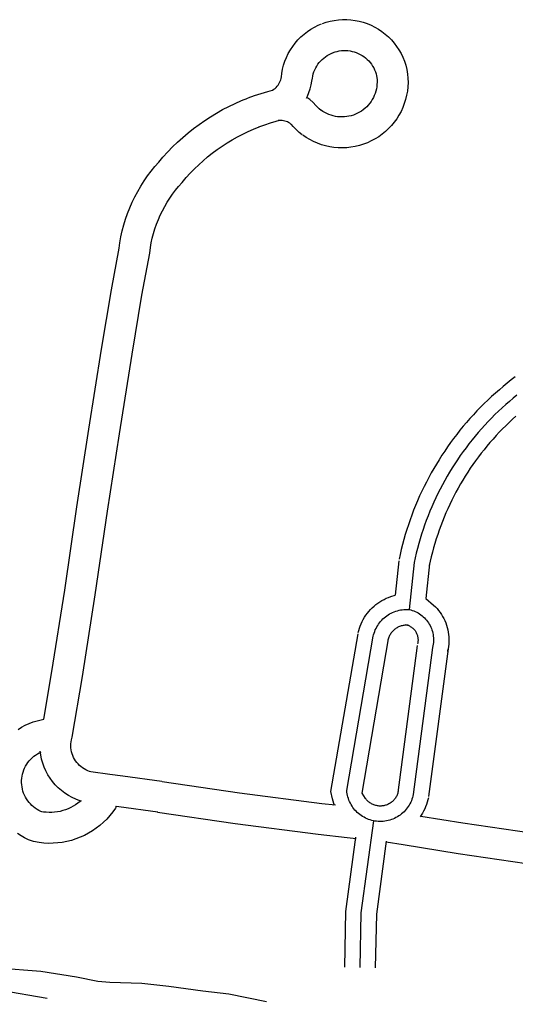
# Model space of a CAD drawing. Extents: x 3297735 to 3335592, y 670436 to 695807.
# Drawn here: x 3321954 to 3322435, y 686583 to 687533 of the extents above; entities that cross this region are included whole.
import ezdxf

# ---------------------------------------------------------------- set-up
doc = ezdxf.new("R2010")
doc.units = 0
doc.layers.add('V-ROAD-CNTR', color=7, linetype='Continuous')
doc.layers.add('V-TOPO-SHOR', color=7, linetype='Continuous')

msp = doc.modelspace()

# ---------------------------------------------------------------- linework, layer by layer
at = {"layer": 'V-ROAD-CNTR'}
for points in [[(3322176.11, 687457.03), (3322182.23, 687459.27), (3322188.65, 687461.39), (3322195.14, 687463.3), (3322199.65, 687464.48), (3322199.82, 687464.57), (3322201.03, 687465.37), (3322202.16, 687466.26), (3322203.23, 687467.24), (3322204.2, 687468.31), (3322205.09, 687469.44), (3322205.88, 687470.65), (3322206.57, 687471.92), (3322207.16, 687473.25), (3322207.64, 687474.61), (3322208, 687476.01), (3322208.29, 687477.65), (3322208.67, 687480.81), (3322209.44, 687484.81), (3322210.45, 687488.75), (3322211.73, 687492.61), (3322213.26, 687496.38), (3322215.03, 687500.05), (3322217.05, 687503.59), (3322219.28, 687506.98), (3322221.74, 687510.22), (3322224.41, 687513.3), (3322227.27, 687516.19), (3322230.31, 687518.88), (3322233.53, 687521.38), (3322236.9, 687523.65), (3322240.42, 687525.7), (3322244.06, 687527.51), (3322247.36, 687528.89)], [(3322248.29, 687529.24), (3322251.67, 687530.39), (3322255.6, 687531.45), (3322259.58, 687532.25), (3322263.61, 687532.79), (3322267.68, 687533.06), (3322271.74, 687533.06), (3322275.8, 687532.8), (3322279.84, 687532.26), (3322283.83, 687531.47), (3322287.75, 687530.41), (3322291.6, 687529.1), (3322295.36, 687527.53), (3322299.01, 687525.72), (3322302.52, 687523.68), (3322305.9, 687521.41), (3322309.12, 687518.92), (3322312.17, 687516.23), (3322315.03, 687513.34), (3322317.7, 687510.26), (3322320.16, 687507.03), (3322322.4, 687503.63), (3322324.41, 687500.1), (3322326.19, 687496.43), (3322327.72, 687492.66), (3322329.01, 687488.8), (3322330.1, 687484.57), (3322330.76, 687480.16), (3322331.1, 687476.04), (3322331.19, 687471.9), (3322331, 687467.76), (3322330.54, 687463.64), (3322329.82, 687459.56), (3322328.84, 687455.54), (3322327.6, 687451.59), (3322326.11, 687447.72), (3322324.38, 687443.97), (3322322.4, 687440.33), (3322320.2, 687436.82), (3322317.77, 687433.47), (3322315.13, 687430.27), (3322312.3, 687427.26), (3322309.27, 687424.43), (3322306.07, 687421.81), (3322302.71, 687419.39), (3322299.19, 687417.2), (3322295.54, 687415.24), (3322291.78, 687413.52), (3322287.91, 687412.04), (3322283.95, 687410.82), (3322279.93, 687409.85), (3322275.84, 687409.15), (3322271.72, 687408.71), (3322267.59, 687408.53), (3322263.45, 687408.63), (3322259.32, 687408.99), (3322255.23, 687409.61), (3322251.19, 687410.5), (3322247.2, 687411.65), (3322243.31, 687413.05), (3322239.51, 687414.7), (3322235.83, 687416.59), (3322232.27, 687418.72), (3322229.26, 687420.79)], [(3322232.51, 687456.83), (3322233.5, 687458.64), (3322235.08, 687462.19), (3322236.36, 687465.86), (3322237.34, 687469.63), (3322237.97, 687473.24), (3322238.33, 687476.19), (3322238.72, 687478.24), (3322239.25, 687480.27), (3322239.91, 687482.26), (3322240.69, 687484.2), (3322241.6, 687486.08), (3322242.64, 687487.9), (3322243.79, 687489.65), (3322245.05, 687491.32), (3322246.42, 687492.89), (3322247.9, 687494.38), (3322249.46, 687495.77), (3322251.12, 687497.05), (3322252.85, 687498.22), (3322254.66, 687499.27), (3322256.54, 687500.21), (3322258.92, 687501.2)], [(3322257.99, 687500.85), (3322260.44, 687501.69), (3322262.46, 687502.23), (3322264.52, 687502.65), (3322266.59, 687502.92), (3322268.68, 687503.06), (3322270.77, 687503.06), (3322272.86, 687502.93), (3322274.93, 687502.65), (3322276.98, 687502.24), (3322279.01, 687501.7), (3322280.98, 687501.02), (3322282.92, 687500.22), (3322284.79, 687499.29), (3322286.6, 687498.23), (3322288.34, 687497.07), (3322289.99, 687495.79), (3322291.56, 687494.4), (3322293.03, 687492.92), (3322294.4, 687491.34), (3322295.67, 687489.67), (3322296.82, 687487.93), (3322297.86, 687486.11), (3322298.77, 687484.23), (3322299.56, 687482.29), (3322300.22, 687480.3), (3322300.67, 687478.57), (3322300.95, 687476.7), (3322301.13, 687474.5), (3322301.17, 687472.29), (3322301.07, 687470.09), (3322300.83, 687467.9), (3322300.44, 687465.73), (3322299.92, 687463.59), (3322299.26, 687461.48), (3322298.47, 687459.42), (3322297.54, 687457.42), (3322296.49, 687455.48), (3322295.32, 687453.61), (3322294.03, 687451.83), (3322292.63, 687450.13), (3322291.11, 687448.52), (3322289.5, 687447.02), (3322287.79, 687445.62), (3322286, 687444.33), (3322284.13, 687443.17), (3322282.19, 687442.12), (3322280.18, 687441.2), (3322278.12, 687440.42), (3322276.01, 687439.76), (3322273.87, 687439.25), (3322271.7, 687438.88), (3322269.51, 687438.64), (3322267.3, 687438.55), (3322265.1, 687438.6), (3322262.9, 687438.79), (3322260.72, 687439.13), (3322258.56, 687439.6), (3322256.45, 687440.21), (3322254.37, 687440.96), (3322252.35, 687441.83), (3322250.39, 687442.84), (3322248.49, 687443.97), (3322246.28, 687445.49)], [(3321977.7, 686854.1), (3321985.63, 686900.4), (3321998.08, 686979.36), (3322009.93, 687060.28), (3322021.56, 687135.54), (3322033.76, 687213.27), (3322043.48, 687270.76), (3322050.87, 687311.18), (3322051.6, 687316.41), (3322052.63, 687322.22), (3322053.89, 687327.99), (3322055.38, 687333.7), (3322057.09, 687339.35), (3322059.01, 687344.93), (3322061.16, 687350.43), (3322063.51, 687355.84), (3322066.08, 687361.15), (3322068.85, 687366.36), (3322071.83, 687371.46), (3322075, 687376.44), (3322078.36, 687381.29), (3322081.91, 687386), (3322085.64, 687390.57), (3322089.27, 687394.68), (3322093.41, 687399.54), (3322097.96, 687404.55), (3322102.67, 687409.4), (3322107.53, 687414.11), (3322112.54, 687418.64), (3322117.7, 687423.03), (3322122.99, 687427.24), (3322128.41, 687431.28), (3322133.96, 687435.14), (3322139.64, 687438.83), (3322145.43, 687442.33), (3322151.32, 687445.64), (3322157.32, 687448.76), (3322163.42, 687451.68), (3322169.61, 687454.41), (3322175.66, 687456.85)], [(3322247.05, 687444.93), (3322244.94, 687446.59), (3322243.3, 687448.06), (3322241.76, 687449.63), (3322239.22, 687452.6), (3322235.91, 687455.39), (3322233.03, 687457.45)], [(3322186.43, 687428.86), (3322192.1, 687430.93), (3322197.61, 687432.75), (3322203.17, 687434.4), (3322206.55, 687435.28)], [(3322228.49, 687421.36), (3322225.61, 687423.63), (3322222.53, 687426.39), (3322219.63, 687429.36), (3322218.04, 687431.21), (3322217.51, 687431.66), (3322216.43, 687432.43), (3322215.29, 687433.12), (3322214.1, 687433.71), (3322212.88, 687434.2), (3322211.61, 687434.59), (3322210.31, 687434.89), (3322209, 687435.08), (3322206.88, 687435.22), (3322205.43, 687435.35)], [(3322041.88, 686800.43), (3322023.55, 686803), (3322022.24, 686803.39), (3322020.43, 686804.07), (3322018.68, 686804.87), (3322016.99, 686805.8), (3322015.38, 686806.85), (3322013.84, 686808.01), (3322012.39, 686809.28), (3322011.04, 686810.65), (3322009.78, 686812.12), (3322008.64, 686813.67), (3322007.61, 686815.3), (3322006.7, 686817), (3322005.92, 686818.76), (3322005.27, 686820.57), (3322004.74, 686822.44), (3322004.36, 686824.32), (3322004.11, 686826.24), (3322004, 686828.15), (3322004.03, 686830.08), (3322004.19, 686832.01), (3322004.5, 686833.91), (3322005.17, 686836.76), (3322015.24, 686895.53), (3322027.74, 686974.85), (3322039.6, 687055.81), (3322051.2, 687130.93), (3322063.37, 687208.44), (3322073.02, 687265.57), (3322080.5, 687306.43), (3322081.23, 687311.73), (3322082.06, 687316.38), (3322083.07, 687321.01), (3322084.26, 687325.58), (3322085.63, 687330.11), (3322087.18, 687334.58), (3322088.9, 687338.98), (3322090.78, 687343.32), (3322092.84, 687347.57), (3322095.06, 687351.75), (3322097.45, 687355.84), (3322099.98, 687359.82), (3322102.68, 687363.71), (3322105.53, 687367.49), (3322108.51, 687371.15), (3322111.93, 687375.02), (3322115.93, 687379.72), (3322119.83, 687384.01), (3322123.87, 687388.17), (3322128.04, 687392.2), (3322132.34, 687396.1), (3322136.76, 687399.86), (3322141.29, 687403.47), (3322145.95, 687406.93), (3322150.71, 687410.24), (3322155.57, 687413.4), (3322160.54, 687416.4), (3322165.59, 687419.24), (3322170.74, 687421.92), (3322175.97, 687424.43), (3322181.27, 687426.77), (3322186.88, 687429.03)], [(3322435.3, 687186.27), (3322431.42, 687183.32), (3322427.49, 687180.23), (3322423.61, 687177.08), (3322419.79, 687173.86), (3322416.02, 687170.58), (3322412.31, 687167.23), (3322408.65, 687163.83), (3322405.05, 687160.35), (3322401.51, 687156.83), (3322398.03, 687153.24), (3322394.62, 687149.59), (3322391.26, 687145.89), (3322387.97, 687142.13), (3322384.74, 687138.31), (3322381.57, 687134.44), (3322378.48, 687130.52), (3322375.44, 687126.55), (3322372.48, 687122.52), (3322369.58, 687118.45), (3322366.76, 687114.33), (3322364, 687110.16), (3322361.31, 687105.95), (3322358.7, 687101.69), (3322356.15, 687097.39), (3322353.68, 687093.04), (3322351.29, 687088.65), (3322348.96, 687084.23), (3322346.72, 687079.76), (3322344.55, 687075.26), (3322342.45, 687070.73), (3322340.43, 687066.15), (3322338.49, 687061.55), (3322336.63, 687056.91), (3322334.84, 687052.24), (3322333.13, 687047.55), (3322331.51, 687042.82), (3322329.96, 687038.07), (3322328.49, 687033.29), (3322327.11, 687028.49), (3322325.8, 687023.66), (3322324.58, 687018.81), (3322323.44, 687013.95), (3322322.47, 687009.48)], [(3322436.85, 687168.52), (3322433.17, 687165.52), (3322429.54, 687162.47), (3322425.97, 687159.35), (3322422.44, 687156.17), (3322418.97, 687152.94), (3322415.55, 687149.65), (3322412.2, 687146.29), (3322408.89, 687142.89), (3322405.65, 687139.43), (3322402.46, 687135.91), (3322399.34, 687132.34), (3322396.27, 687128.72), (3322393.27, 687125.04), (3322390.32, 687121.32), (3322387.45, 687117.55), (3322384.63, 687113.73), (3322381.88, 687109.86), (3322379.2, 687105.95), (3322376.58, 687101.99), (3322374.03, 687097.99), (3322371.55, 687093.95), (3322369.13, 687089.86), (3322366.79, 687085.74), (3322364.51, 687081.57), (3322362.31, 687077.37), (3322360.17, 687073.13), (3322358.11, 687068.86), (3322356.12, 687064.55), (3322354.2, 687060.21), (3322352.36, 687055.84), (3322350.59, 687051.44), (3322348.9, 687047), (3322347.28, 687042.54), (3322345.73, 687038.06), (3322344.26, 687033.54), (3322342.87, 687029.01), (3322341.56, 687024.45), (3322340.32, 687019.87), (3322339.16, 687015.27), (3322338.07, 687010.65), (3322337.13, 687006.3)], [(3322435.91, 687148.12), (3322432.58, 687145.12), (3322429.29, 687142.05), (3322426.06, 687138.94), (3322422.88, 687135.76), (3322419.75, 687132.54), (3322416.68, 687129.26), (3322413.66, 687125.93), (3322410.7, 687122.55), (3322407.8, 687119.12), (3322404.96, 687115.65), (3322402.17, 687112.12), (3322399.45, 687108.55), (3322396.78, 687104.93), (3322394.18, 687101.27), (3322391.64, 687097.57), (3322389.16, 687093.82), (3322386.74, 687090.03), (3322384.39, 687086.21), (3322382.11, 687082.34), (3322379.89, 687078.43), (3322377.73, 687074.49), (3322375.65, 687070.51), (3322373.63, 687066.5), (3322371.67, 687062.45), (3322369.79, 687058.38), (3322367.98, 687054.27), (3322366.23, 687050.13), (3322364.56, 687045.96), (3322362.95, 687041.76), (3322361.42, 687037.54), (3322359.96, 687033.29), (3322358.57, 687029.02), (3322357.25, 687024.73), (3322356, 687020.41), (3322354.83, 687016.07), (3322353.73, 687011.72), (3322352.7, 687007.34), (3322351.78, 687003.11)], [(3322322.21, 687007.86), (3322318.69, 686974.41)], [(3322337.13, 687006.3), (3322332.32, 686960.54)], [(3322352.04, 687004.73), (3322348.51, 686971.07)], [(3322282.88, 686938.06), (3322283.35, 686940), (3322284.03, 686942.27), (3322284.81, 686944.5), (3322285.7, 686946.69), (3322286.7, 686948.84), (3322287.8, 686950.93), (3322289.01, 686952.97), (3322290.31, 686954.94), (3322291.71, 686956.85), (3322293.2, 686958.69), (3322294.78, 686960.45), (3322296.44, 686962.14), (3322298.18, 686963.73), (3322300.01, 686965.25), (3322301.9, 686966.67), (3322303.86, 686967.99), (3322305.88, 686969.22), (3322307.96, 686970.35), (3322310.09, 686971.38), (3322312.28, 686972.3), (3322314.5, 686973.11), (3322318.69, 686974.41)], [(3322348.51, 686971.07), (3322356.02, 686964.63), (3322357.7, 686963.03), (3322359.3, 686961.35), (3322360.81, 686959.58), (3322362.23, 686957.74), (3322363.55, 686955.82), (3322364.78, 686953.84), (3322365.89, 686951.8), (3322366.9, 686949.71), (3322367.8, 686947.57), (3322368.59, 686945.38), (3322369.27, 686943.16), (3322369.83, 686940.9), (3322370.28, 686938.61), (3322370.6, 686936.31), (3322370.81, 686934), (3322370.89, 686931.68), (3322370.86, 686929.35), (3322370.71, 686927.02), (3322370.44, 686924.72), (3322370.05, 686922.43), (3322369.57, 686920.31), (3322369.45, 686919.83)], [(3322297.45, 686934.5), (3322297.84, 686936.08), (3322298.3, 686937.64), (3322298.84, 686939.18), (3322299.46, 686940.69), (3322300.14, 686942.17), (3322300.9, 686943.61), (3322301.73, 686945.02), (3322302.63, 686946.38), (3322303.59, 686947.69), (3322304.62, 686948.96), (3322305.71, 686950.17), (3322306.85, 686951.33), (3322308.05, 686952.43), (3322309.31, 686953.47), (3322310.61, 686954.45), (3322311.96, 686955.37), (3322313.35, 686956.21), (3322314.79, 686956.99), (3322316.26, 686957.7), (3322317.76, 686958.33), (3322319.29, 686958.89), (3322320.85, 686959.37), (3322322.43, 686959.78), (3322324.02, 686960.1), (3322325.63, 686960.35), (3322327.26, 686960.52), (3322328.88, 686960.61), (3322330.51, 686960.62), (3322332.14, 686960.55), (3322332.32, 686960.54)], [(3322332.32, 686960.54), (3322333.83, 686960.16), (3322335.31, 686959.71), (3322336.77, 686959.18), (3322338.2, 686958.58), (3322339.6, 686957.9), (3322340.96, 686957.16), (3322342.28, 686956.34), (3322343.55, 686955.46), (3322344.78, 686954.51), (3322345.96, 686953.5), (3322347.08, 686952.43), (3322348.15, 686951.3), (3322349.16, 686950.12), (3322350.11, 686948.89), (3322350.99, 686947.62), (3322351.81, 686946.29), (3322352.55, 686944.93), (3322353.23, 686943.54), (3322353.83, 686942.11), (3322354.36, 686940.65), (3322354.81, 686939.16), (3322355.18, 686937.66), (3322355.48, 686936.13), (3322355.69, 686934.59), (3322355.83, 686933.05), (3322355.89, 686931.5), (3322355.87, 686929.95), (3322355.77, 686928.4), (3322355.59, 686926.86), (3322355.33, 686925.33), (3322354.99, 686923.81), (3322354.92, 686923.57)], [(3322312.02, 686930.94), (3322312.32, 686932.16), (3322312.58, 686933.02), (3322312.87, 686933.87), (3322313.21, 686934.69), (3322313.59, 686935.5), (3322314, 686936.29), (3322314.46, 686937.06), (3322314.95, 686937.81), (3322315.48, 686938.53), (3322316.04, 686939.23), (3322316.64, 686939.89), (3322317.26, 686940.52), (3322317.92, 686941.13), (3322318.61, 686941.7), (3322319.32, 686942.24), (3322320.07, 686942.74), (3322320.83, 686943.2), (3322321.61, 686943.63), (3322322.42, 686944.02), (3322323.24, 686944.36), (3322324.08, 686944.67), (3322324.94, 686944.93), (3322325.81, 686945.16), (3322326.68, 686945.34), (3322327.56, 686945.47), (3322328.45, 686945.57), (3322329.34, 686945.62), (3322330.24, 686945.62), (3322331.28, 686945.58), (3322331.23, 686945.58)], [(3322328.69, 686945.99), (3322329.82, 686945.71), (3322330.56, 686945.48), (3322331.29, 686945.21), (3322332.01, 686944.91), (3322332.71, 686944.57), (3322333.39, 686944.2), (3322334.06, 686943.79), (3322334.7, 686943.34), (3322335.31, 686942.87), (3322335.9, 686942.36), (3322336.47, 686941.82), (3322337.01, 686941.26), (3322337.51, 686940.66), (3322337.99, 686940.05), (3322338.43, 686939.41), (3322338.83, 686938.75), (3322339.21, 686938.06), (3322339.55, 686937.36), (3322339.85, 686936.64), (3322340.12, 686935.91), (3322340.34, 686935.17), (3322340.53, 686934.41), (3322340.68, 686933.65), (3322340.79, 686932.88), (3322340.86, 686932.1), (3322340.89, 686931.32), (3322340.88, 686930.54), (3322340.83, 686929.77), (3322340.73, 686928.99), (3322340.6, 686928.22), (3322340.4, 686927.32), (3322340.4, 686927.3)], [(3322256.42, 686783.95), (3322282.67, 686937.03)], [(3322271.77, 686784.74), (3322297.45, 686934.5)], [(3322286.55, 686782.18), (3322312.23, 686931.96)], [(3322340.05, 686925.51), (3322321.44, 686783.02)], [(3322354.92, 686923.57), (3322336.31, 686781.08)], [(3322370.05, 686922.43), (3322351.19, 686779.14)], [(3321952.8, 686844.01), (3321956.23, 686846.21), (3321959.8, 686848.18), (3321963.5, 686849.9), (3321967.29, 686851.37), (3321971.19, 686852.6), (3321975.15, 686853.56), (3321977.84, 686854.02)], [(3322014.36, 686774.43), (3322012.72, 686774.92), (3322008.89, 686776.36), (3322005.17, 686778.07), (3322001.58, 686780.04), (3321998.15, 686782.27), (3321994.88, 686784.74), (3321991.8, 686787.44), (3321988.93, 686790.35), (3321986.28, 686793.45), (3321983.84, 686796.75), (3321981.66, 686800.22), (3321979.73, 686803.82), (3321978.07, 686807.57), (3321976.68, 686811.42), (3321975.57, 686815.35), (3321974.75, 686819.36), (3321974.26, 686823.12)], [(3322014.08, 686775.05), (3322013.07, 686774.16), (3322010.92, 686772.48), (3322008.68, 686770.93), (3322006.34, 686769.52), (3322003.93, 686768.25), (3322001.45, 686767.12), (3321998.91, 686766.15), (3321996.3, 686765.32), (3321993.66, 686764.65), (3321990.98, 686764.14), (3321988.28, 686763.8), (3321985.56, 686763.61), (3321982.83, 686763.58), (3321980.11, 686763.71), (3321977.4, 686764.01), (3321975.86, 686764.27), (3321974.96, 686764.63), (3321973.08, 686765.53), (3321971.27, 686766.56), (3321969.52, 686767.7), (3321967.86, 686768.96), (3321966.29, 686770.32), (3321964.8, 686771.79), (3321963.42, 686773.35), (3321962.14, 686775), (3321960.98, 686776.74), (3321959.93, 686778.54), (3321959.01, 686780.41), (3321958.21, 686782.33), (3321957.54, 686784.31), (3321957.01, 686786.33), (3321956.61, 686788.38), (3321956.34, 686790.44), (3321956.22, 686792.53), (3321956.23, 686794.61), (3321956.38, 686796.69), (3321956.67, 686798.76), (3321957.09, 686800.8), (3321957.65, 686802.81), (3321958.34, 686804.78), (3321959.16, 686806.69), (3321960.1, 686808.55), (3321961.17, 686810.35), (3321962.35, 686812.06), (3321963.65, 686813.7), (3321965.05, 686815.25), (3321966.55, 686816.7), (3321968.14, 686818.04), (3321969.81, 686819.28), (3321971.57, 686820.41), (3321973.4, 686821.41), (3321975.08, 686822.2)], [(3322092.37, 686793.62), (3322054.53, 686798.66), (3322041.88, 686800.43)], [(3322092.56, 686793.6), (3322167.62, 686782.61), (3322247.69, 686772.3), (3322260.76, 686770.83)], [(3322259.85, 686770.26), (3322259.11, 686772.32), (3322258.42, 686774.57), (3322257.84, 686776.86), (3322256.42, 686783.95)], [(3322336.31, 686781.08), (3322335.96, 686779.5), (3322335.53, 686777.94), (3322335.02, 686776.41), (3322334.44, 686774.9), (3322333.79, 686773.43), (3322333.06, 686771.98), (3322332.26, 686770.58), (3322331.39, 686769.22), (3322330.46, 686767.9), (3322329.46, 686766.63), (3322328.4, 686765.41), (3322327.28, 686764.24), (3322326.11, 686763.13), (3322324.88, 686762.08), (3322323.6, 686761.09), (3322322.28, 686760.17), (3322320.91, 686759.31), (3322319.49, 686758.53), (3322318.05, 686757.81), (3322316.56, 686757.17), (3322315.05, 686756.6), (3322313.51, 686756.1), (3322311.95, 686755.68), (3322310.37, 686755.34), (3322308.78, 686755.08), (3322307.17, 686754.9), (3322305.56, 686754.8), (3322303.95, 686754.77), (3322302.33, 686754.83), (3322300.72, 686754.97), (3322299.12, 686755.19), (3322297.53, 686755.48), (3322295.96, 686755.86), (3322294.41, 686756.31), (3322292.88, 686756.83), (3322291.38, 686757.44), (3322289.92, 686758.11), (3322288.48, 686758.86), (3322287.09, 686759.68), (3322285.74, 686760.56), (3322284.43, 686761.51), (3322283.18, 686762.53), (3322281.97, 686763.61), (3322280.82, 686764.74), (3322279.73, 686765.93), (3322278.69, 686767.17), (3322277.72, 686768.46), (3322276.82, 686769.8), (3322275.98, 686771.18), (3322275.21, 686772.6), (3322274.51, 686774.06), (3322273.89, 686775.55), (3322273.34, 686777.07), (3322272.87, 686778.62), (3322272.47, 686780.18), (3322272.15, 686781.77), (3322271.91, 686783.36), (3322271.77, 686784.74)], [(3322321.68, 686784.36), (3322321.4, 686783.14), (3322321.17, 686782.29), (3322320.9, 686781.46), (3322320.58, 686780.65), (3322320.23, 686779.85), (3322319.84, 686779.08), (3322319.41, 686778.32), (3322318.94, 686777.58), (3322318.43, 686776.87), (3322317.89, 686776.18), (3322317.32, 686775.52), (3322316.72, 686774.89), (3322316.08, 686774.29), (3322315.42, 686773.73), (3322314.73, 686773.19), (3322314.01, 686772.69), (3322313.27, 686772.23), (3322312.51, 686771.81), (3322311.73, 686771.42), (3322310.93, 686771.07), (3322310.11, 686770.76), (3322309.27, 686770.49), (3322308.43, 686770.27), (3322307.58, 686770.09), (3322306.72, 686769.94), (3322305.85, 686769.85), (3322304.98, 686769.79), (3322304.1, 686769.78), (3322303.24, 686769.81), (3322302.37, 686769.88), (3322301.5, 686770), (3322300.64, 686770.16), (3322299.79, 686770.36), (3322298.96, 686770.61), (3322298.13, 686770.89), (3322297.32, 686771.22), (3322296.53, 686771.58), (3322295.75, 686771.99), (3322295, 686772.43), (3322294.27, 686772.91), (3322293.56, 686773.42), (3322292.89, 686773.97), (3322292.23, 686774.55), (3322291.61, 686775.16), (3322291.02, 686775.81), (3322290.46, 686776.48), (3322289.94, 686777.17), (3322286.55, 686782.18)], [(3322350.95, 686777.8), (3322350.52, 686775.86), (3322349.89, 686773.6), (3322349.15, 686771.36), (3322348.3, 686769.15), (3322347.34, 686767), (3322346.28, 686764.89), (3322345.11, 686762.84), (3322343.85, 686760.85), (3322342.83, 686759.42)], [(3322048.36, 686769.65), (3322047.21, 686767.78), (3322044.62, 686764.09), (3322041.82, 686760.57), (3322038.82, 686757.21), (3322035.61, 686754.03), (3322032.23, 686751.06), (3322028.68, 686748.28), (3322024.97, 686745.73), (3322021.12, 686743.4), (3322017.13, 686741.29), (3322013.02, 686739.43), (3322008.81, 686737.82), (3322004.52, 686736.46), (3322000.15, 686735.35), (3321995.72, 686734.51), (3321991.25, 686733.93), (3321986.76, 686733.62), (3321982.25, 686733.57), (3321977.75, 686733.79), (3321973.27, 686734.28), (3321967.68, 686735.22), (3321962.86, 686737.16), (3321959.18, 686738.93), (3321955.64, 686740.93), (3321952.23, 686743.17)], [(3322088.41, 686763.89), (3322050.47, 686768.94), (3322047.46, 686769.36)], [(3322088.22, 686763.91), (3322163.53, 686752.89), (3322244.1, 686742.51), (3322272.12, 686739.38), (3322280.79, 686738.41)], [(3322343.58, 686759.99), (3322384.28, 686753.4), (3322463.99, 686741.84), (3322536.75, 686730.2), (3322611.22, 686719.51), (3322691.2, 686707.95), (3322747.58, 686700.24)], [(3322297.69, 686755.45), (3322285.5, 686666.14), (3322284.4, 686613.07)], [(3322280.37, 686739.43), (3322270.52, 686667.31), (3322269.4, 686613.38)], [(3322310.12, 686735.58), (3322300.48, 686664.97), (3322299.4, 686612.75)], [(3322309.86, 686735.07), (3322326.61, 686732.35), (3322379.73, 686723.74), (3322459.47, 686712.18), (3322532.25, 686700.54), (3322606.94, 686689.81), (3322687.02, 686678.25), (3322757.24, 686668.64), (3322838.26, 686656.55), (3322924.03, 686644.75), (3322998.96, 686633.43)]]:
    msp.add_lwpolyline(points, dxfattribs=at)
at = {"layer": 'V-TOPO-SHOR'}
for points in [[(3321981.05, 686583.01), (3321935.98, 686590.7), (3321883.1, 686596.62), (3321838, 686608.07), (3321809.08, 686612.97), (3321801.36, 686615.2), (3321798.65, 686617.48), (3321795.61, 686621.25)], [(3321932.68, 686612.82), (3321974.97, 686609.52), (3322009.45, 686604.09), (3322030.28, 686599.89), (3322041.87, 686598.99), (3322072.89, 686597.95), (3322099.16, 686594.83), (3322131.92, 686590.4), (3322157.17, 686587.6), (3322193.71, 686580.16)]]:
    msp.add_lwpolyline(points, dxfattribs=at)

doc.saveas('drawing.dxf')
